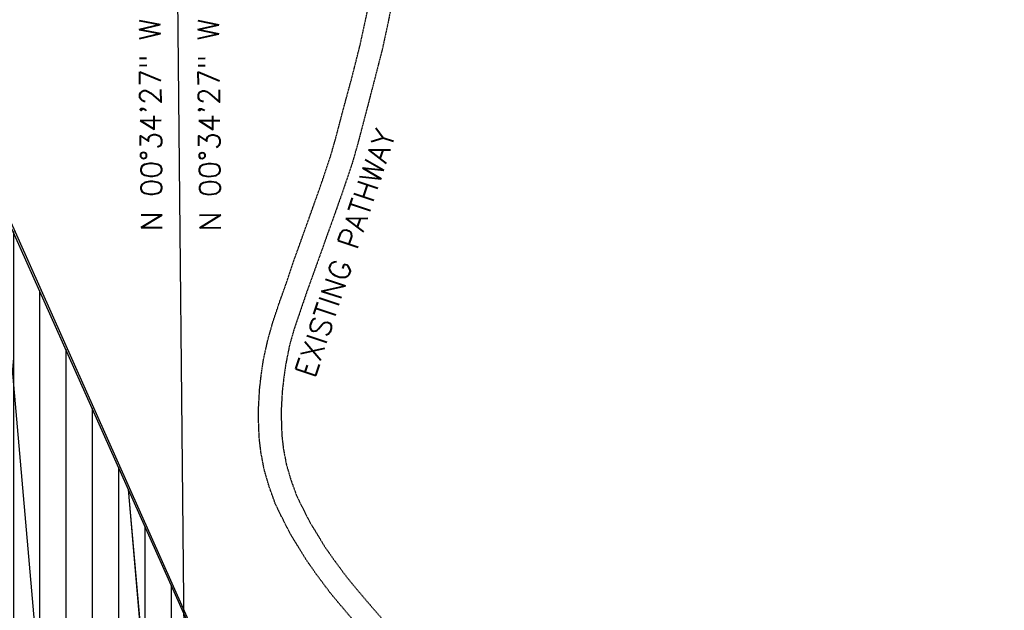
# Model space of a CAD drawing. Extents: x 429357 to 505151, y 227904 to 248592.
# Tile 424 of 656: x 441965 to 442434, y 236473 to 236754. Entities that reach past the tile are written whole.
import ezdxf

# ---------------------------------------------------------------- set-up
doc = ezdxf.new("R2010")
doc.units = 0
doc.header["$MEASUREMENT"] = 0
doc.linetypes.add('CENTER', pattern=[2, 1.25, -0.25, 0.25, -0.25])
doc.linetypes.add('HIDDEN', pattern=[0.375, 0.25, -0.125])
for name, color, linetype in [('ELYPP_bikepath_photo', 161, 'HIDDEN'), ('V-ANNO-REFR-TEXT', 1, 'Continuous'), ('V-PROP-LINE-GOVT', 13, 'Continuous'), ('V-RWAY-BRNG', 63, 'Continuous'), ('V-RWAY-CNTR-2012', 4, 'CENTER'), ('V-RWAY-LINE-COVER', 73, 'Continuous'), ('V-RWAY-LINE-Original PLO', 13, 'Continuous'), ('V-RWAY-PATT-NEW ROAD-400', 23, 'Continuous'), ('V-RWAY-PATT-NEW ROAD-COVER', 23, 'Continuous'), ('V-RWAY-PATT-OLD ROAD', 21, 'Continuous'), ('V-RWAY-PATT-RR', 24, 'Continuous'), ('V-RWAY-PATT-RR-COVER', 24, 'Continuous'), ('V-RWAY-PATT-RR-KEY', 24, 'Continuous')]:
    doc.layers.add(name, color=color, linetype=linetype)
doc.styles.add('L100', font='simplex.shx', dxfattribs={"height": 0.1})

msp = doc.modelspace()

# ---------------------------------------------------------------- hatches: boundary and pattern name
at = {"layer": 'V-RWAY-PATT-OLD ROAD'}
h = msp.add_hatch(dxfattribs=at)
h.set_pattern_fill('ANSI31', color=256, scale=100, angle=45)
h.set_pattern_definition([(90, (0, 0), (-12.5, 2.664535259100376e-15), [])])
edge = h.paths.add_edge_path()
edge.add_line((444754.7902537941, 235688.7139485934), (445152.242234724, 235891.9075307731))
edge.add_line((445152.242234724, 235891.9075307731), (444804.834635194, 235935.4961069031))
edge.add_line((444804.834635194, 235935.4961069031), (444618.22951448, 235955.8303361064))
edge.add_arc((443941.3333751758, 237279.8569683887), 1487.022160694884, 267.29236154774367, 297.0779613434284, ccw=False)
edge.add_line((443871.0870157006, 235794.4949400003), (442962.2969302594, 235837.4737690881))
edge.add_line((442962.2969302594, 235837.4737690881), (442857.2417159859, 235844.8373698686))
edge.add_line((442857.2417159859, 235844.8373698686), (442782.7034142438, 235856.4437475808))
edge.add_line((442782.7034142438, 235856.4437475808), (442695.913377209, 235877.424834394))
edge.add_line((442695.913377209, 235877.424834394), (442629.2378515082, 235899.3191366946))
edge.add_line((442629.2378515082, 235899.3191366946), (442556.853763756, 235929.2295156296))
edge.add_line((442556.853763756, 235929.2295156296), (442514.7602990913, 235949.8077847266))
edge.add_line((442514.7602990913, 235949.8077847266), (442495.0814236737, 235960.2897114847))
edge.add_line((442495.0814236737, 235960.2897114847), (442440.3546220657, 235992.5402412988))
edge.add_line((442440.3546220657, 235992.5402412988), (442388.503931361, 236027.6996443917))
edge.add_line((442388.503931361, 236027.6996443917), (442333.5335692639, 236070.5680968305))
edge.add_line((442333.5335692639, 236070.5680968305), (442301.7545508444, 236098.3580085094))
edge.add_line((442301.7545508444, 236098.3580085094), (442240.0489784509, 236159.8259130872))
edge.add_line((442240.0489784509, 236159.8259130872), (442202.8157549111, 236202.7021063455))
edge.add_line((442202.8157549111, 236202.7021063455), (442141.7869390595, 236285.5531705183))
edge.add_line((442141.7869390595, 236285.5531705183), (442110.0769709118, 236336.9418835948))
edge.add_line((442110.0769709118, 236336.9418835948), (442079.7270699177, 236393.8177041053))
edge.add_line((442079.7270699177, 236393.8177041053), (442048.2752310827, 236460.689768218))
edge.add_line((442048.2752310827, 236460.689768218), (441604.9436267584, 237454.6921821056))
edge.add_line((441604.9436267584, 237454.6921821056), (441491.3046447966, 237696.9980128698))
edge.add_line((441491.3046447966, 237696.9980128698), (441412.3231467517, 237846.3385729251))
edge.add_line((441412.3231467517, 237846.3385729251), (441328.0562235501, 237988.4674935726))
edge.add_line((441328.0562235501, 237988.4674935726), (441238.6121246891, 237930.3074923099))
edge.add_line((441238.6121246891, 237930.3074923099), (441324.3246350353, 237781.1410585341))
edge.add_line((441324.3246350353, 237781.1410585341), (441387.0982817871, 237653.632227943))
edge.add_line((441387.0982817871, 237653.632227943), (441430.9992233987, 237551.4581331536))
edge.add_line((441430.9992233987, 237551.4581331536), (441991.4290983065, 236161.0223578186))
edge.add_arc((444602.7808922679, 237213.5553731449), 2815.490000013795, 201.9524216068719, 209.3258199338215)
edge.add_arc((442975.3944529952, 236837.9861106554), 1300.463355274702, 230.4943875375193, 268.7984778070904)
edge.add_line((442948.1250611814, 235537.8086924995), (443856.9152377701, 235494.8298591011))
edge.add_arc((443941.3333830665, 237279.8569318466), 1787.02212456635, 267.292364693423, 297.0779617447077)
at = {"layer": 'V-RWAY-PATT-RR'}
h = msp.add_hatch(dxfattribs=at)
h.set_pattern_fill('DOTS', color=256, scale=2, angle=90)
h.set_pattern_definition([(90, (0, 0), (-12.5, 6.250000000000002), [0, -12.5])])
edge = h.paths.add_edge_path()
edge.add_line((463249.5569567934, 239485.3821469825), (461904.7070020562, 239374.4039449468))
edge.add_arc((462009.4010453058, 238105.7063381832), 1273.009999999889, 94.71740949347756, 114.6678835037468)
edge.add_line((461478.1004505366, 239262.5443294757), (461031.2811906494, 239057.3337984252))
edge.add_arc((460759.9026580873, 239648.2252816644), 650.2300000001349, 271.17661248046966, 294.66788350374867, ccw=False)
edge.add_line((460773.2546879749, 238998.1323835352), (460346.4777835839, 238989.3669624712))
edge.add_arc((460406.6379977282, 236060.2447020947), 2929.739999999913, 91.1766124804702, 111.026612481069)
edge.add_line((459355.4427855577, 238794.904661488), (459131.218265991, 238708.7134183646))
edge.add_arc((458939.5680135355, 239207.2871043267), 534.1400000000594, 256.443279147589, 291.02661248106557, ccw=False)
edge.add_line((458814.3613980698, 238688.0291308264), (458387.2810669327, 238791.0093170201))
edge.add_arc((457932.7290611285, 236905.88725293), 1939.149999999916, 76.4432791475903, 106.7099458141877)
edge.add_line((457375.1715032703, 238763.151986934), (457000.1484570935, 238650.5687186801))
edge.add_arc((456858.6967817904, 239121.7545261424), 491.9599999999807, 259.55994581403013, 286.7099458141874, ccw=False)
edge.add_line((456769.5503367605, 238637.9389074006), (456400.7484175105, 238705.8932659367))
edge.add_arc((456037.151750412, 236732.5813026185), 2006.529999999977, 79.55994581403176, 118.7266124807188)
edge.add_line((455072.7515140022, 238492.1536441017), (454863.0398948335, 238377.2132518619))
edge.add_arc((454394.0018526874, 239232.9848857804), 975.8799999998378, 277.9103045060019, 298.72661248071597, ccw=False)
edge.add_arc((454135.6978361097, 241092.0256720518), 2852.780000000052, 269.1932791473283, 277.9103045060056, ccw=False)
edge.add_line((454095.5322062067, 238239.5284414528), (453403.3836644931, 238249.2744919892))
edge.add_arc((453381.4962838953, 236694.8685809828), 1554.560000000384, 89.19327914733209, 119.9432791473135)
edge.add_line((452605.5494438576, 238041.9258533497), (452483.7873136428, 237971.7870833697))
edge.add_arc((452222.5112140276, 238425.3669575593), 523.4499999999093, 271.9544379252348, 299.9432791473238, ccw=False)
edge.add_line((452240.3633516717, 237902.221467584), (451086.9456391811, 237862.8615339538))
edge.add_arc((451115.1744916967, 237035.633043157), 827.710000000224, 91.9544379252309, 110.8395699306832)
edge.add_line((450820.7145963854, 237809.1944267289), (450693.6046129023, 237760.809394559))
edge.add_arc((450224.5520669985, 238993.0347065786), 1318.480000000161, 281.2229032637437, 290.83956993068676, ccw=False)
edge.add_line((450481.1631621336, 237699.7674270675), (449789.9815760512, 237562.6226414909))
edge.add_arc((450145.3091580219, 235771.8445185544), 1825.689999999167, 101.2229032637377, 111.5229032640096)
edge.add_line((449475.5125713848, 237470.2309612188), (449217.3484181, 237368.4181674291))
edge.add_arc((448647.9650044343, 238812.1894402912), 1551.989999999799, 282.6229032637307, 291.52290326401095, ccw=False)
edge.add_line((448987.1265540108, 237297.7118394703), (448143.3331885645, 237108.7474961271))
edge.add_arc((448499.7872808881, 235517.0525082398), 1631.119999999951, 102.6229032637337, 118.0501507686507)
edge.add_line((447732.7625232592, 236956.5751637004), (447555.3000096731, 236862.0173316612))
edge.add_arc((447294.9304856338, 237350.6688711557), 553.6899999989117, 281.36681743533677, 298.0501507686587, ccw=False)
edge.add_line((447404.057019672, 236807.8392333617), (447179.3068485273, 236762.6570887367))
edge.add_arc((447321.9898558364, 236052.9070186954), 723.9499999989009, 101.3668174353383, 126.716817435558)
edge.add_line((446889.1687771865, 236633.2254798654), (446741.1121535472, 236522.7998569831))
edge.add_arc((446432.1498260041, 236937.0508057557), 516.7799999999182, 277.53388763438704, 306.71681743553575, ccw=False)
edge.add_line((446499.9061748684, 236424.731915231), (446016.0313089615, 236360.7374094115))
edge.add_arc((446189.5670424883, 235048.6000826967), 1323.562999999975, 97.53388763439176, 132.8005543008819)
edge.add_line((445290.2742763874, 236019.7290832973), (444246.4260034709, 235053.0962259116))
edge.add_arc((443521.8880459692, 235835.5108622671), 1066.36199999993, 228.9838876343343, 312.8005543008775, ccw=False)
edge.add_line((442822.0653362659, 235030.91401289), (442755.0557848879, 235089.1976189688))
edge.add_arc((444602.7808922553, 237213.5553731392), 2815.489999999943, 201.9524216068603, 228.9838876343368, ccw=False)
edge.add_line((441991.4290983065, 236161.0223578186), (441430.9992233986, 237551.4581331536))
edge.add_arc((439156.5041961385, 236634.6988076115), 2452.299999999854, 21.95242160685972, 32.48251394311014)
edge.add_line((441225.1550658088, 237951.6873684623), (440654.1831325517, 238848.5376687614))
edge.add_line((440654.1831325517, 238848.5376687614), (440485.4906138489, 238741.1410458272))
edge.add_line((440485.4906138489, 238741.1410458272), (441056.4625471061, 237844.2907455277))
edge.add_arc((439156.5041961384, 236634.6988076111), 2252.322000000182, 27.76665392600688, 32.482513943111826, ccw=False)
edge.add_arc((439156.504196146, 236634.6988076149), 2252.32199999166, 21.952425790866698, 27.766653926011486, ccw=False)
edge.add_line((441245.5206451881, 237476.6992038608), (441805.719503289, 236086.8368777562))
edge.add_arc((444602.5515866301, 237214.1299268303), 3015.46999999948, 201.9524257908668, 228.9791129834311)
edge.add_line((442623.3957599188, 234939.047173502), (442690.6822036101, 234880.5128819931))
edge.add_arc((443521.8243438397, 235835.9288847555), 1266.339999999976, 228.9791129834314, 290.2257014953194)
edge.add_arc((443521.8243438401, 235835.9288847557), 1266.339999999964, 290.2257014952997, 294.2147918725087)
edge.add_arc((443521.8243438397, 235835.9288847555), 1266.339999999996, 294.2147918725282, 312.7856754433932)
edge.add_line((444381.9957204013, 234906.5623270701), (444602.2903960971, 235110.4551537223))
edge.add_line((444602.2903960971, 235110.4551537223), (445223.2806271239, 235685.210095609))
edge.add_line((445223.2806271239, 235685.210095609), (445300.9499702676, 235757.0966351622))
edge.add_line((445300.9499702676, 235757.0966351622), (445415.1598807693, 235862.8031458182))
edge.add_line((445415.1598807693, 235862.8031458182), (445426.535522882, 235873.3318243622))
edge.add_arc((446189.7224646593, 235048.7514671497), 1123.560000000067, 97.51900877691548, 132.7856754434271, ccw=False)
edge.add_line((446042.6988944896, 236162.6505395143), (446284.5677246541, 236194.574813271))
edge.add_line((446284.5677246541, 236194.574813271), (446525.9442485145, 236226.4341075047))
edge.add_line((446525.9442485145, 236226.4341075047), (446587.0863805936, 236237.216423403))
edge.add_line((446587.0863805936, 236237.216423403), (446647.0660920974, 236253.249291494))
edge.add_arc((446432.1499209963, 236937.0508766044), 716.7800000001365, 287.4477299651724, 306.7168174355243)
edge.add_line((446860.6843401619, 236362.4798888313), (447008.7408688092, 236472.9054408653))
edge.add_arc((447321.989855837, 236052.9070186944), 523.9499999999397, 101.36681743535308, 126.71681743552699, ccw=False)
edge.add_line((447218.7247661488, 236566.5799922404), (447371.5301967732, 236597.2988879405))
edge.add_line((447371.5301967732, 236597.2988879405), (447443.4806873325, 236611.7632928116))
edge.add_line((447443.4806873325, 236611.7632928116), (447587.8170744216, 236656.2146867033))
edge.add_arc((447294.9441192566, 237350.630811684), 753.6500000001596, 292.8677919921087, 298.0501507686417)
edge.add_line((447649.343678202, 236685.5073080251), (447826.8113679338, 236780.0678980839))
edge.add_arc((448499.7872808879, 235517.0525082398), 1431.119999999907, 102.62290326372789, 118.0501507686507, ccw=False)
edge.add_line((448187.0398554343, 236913.5815993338), (448576.1928055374, 237000.7309355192))
edge.add_line((448576.1928055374, 237000.7309355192), (448886.9053762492, 237070.3138444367))
edge.add_line((448886.9053762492, 237070.3138444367), (449030.8332208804, 237102.5459426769))
edge.add_arc((448647.9650044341, 238812.1894402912), 1751.989999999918, 282.6229032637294, 291.5229032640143)
edge.add_line((449290.7230421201, 237182.363969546), (449548.8871954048, 237284.1767633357))
edge.add_arc((450145.309158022, 235771.8445185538), 1625.689999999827, 101.22290326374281, 111.52290326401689, ccw=False)
edge.add_line((449828.9068680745, 237366.4471546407), (450520.088454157, 237503.5919402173))
edge.add_arc((450224.5520669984, 238993.0347065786), 1518.480000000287, 281.222903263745, 290.8395699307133)
edge.add_line((450764.7551113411, 237573.893353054), (450891.8650948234, 237622.2783852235))
edge.add_arc((451115.174491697, 237035.6330431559), 627.710000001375, 91.9544379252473, 110.83956993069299, ccw=False)
edge.add_line((451093.7665915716, 237662.9778812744), (452220.4698538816, 237701.4261946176))
edge.add_line((452220.4698538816, 237701.4261946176), (452345.163784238, 237712.3899246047))
edge.add_line((452345.163784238, 237712.3899246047), (452440.8698575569, 237735.6573046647))
edge.add_arc((452222.5112140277, 238425.3669575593), 723.4499999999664, 287.5675279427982, 299.9432791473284)
edge.add_line((452583.6157975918, 237798.4830909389), (452705.3779278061, 237868.6218609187))
edge.add_arc((453381.4962838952, 236694.8685809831), 1354.560000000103, 89.19327914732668, 119.9432791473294, ccw=False)
edge.add_line((453400.5677705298, 238049.2943161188), (454092.7163122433, 238039.5482655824))
edge.add_arc((454135.6978361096, 241092.0256720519), 3052.780000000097, 269.1932791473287, 277.9103045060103)
edge.add_arc((454394.0018526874, 239232.9848857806), 1175.880000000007, 277.9103045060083, 298.7266124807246)
edge.add_line((454959.1660665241, 238201.8286484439), (455168.8776856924, 238316.7690406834))
edge.add_arc((456037.151750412, 236732.5813026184), 1806.530000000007, 79.55994581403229, 118.72661248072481, ccw=False)
edge.add_line((456364.5070787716, 238509.2042592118), (456733.3089980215, 238441.2499006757))
edge.add_arc((456858.6967817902, 239121.7545261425), 691.9600000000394, 259.5599458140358, 286.7099458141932)
edge.add_line((457057.6538133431, 238459.014199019), (457432.67685952, 238571.5974672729))
edge.add_arc((457932.7290611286, 236905.8872529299), 1739.150000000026, 76.44327914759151, 106.70994581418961, ccw=False)
edge.add_line((458340.3994945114, 238596.5816488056), (458767.4798256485, 238493.6014626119))
edge.add_arc((458939.5680135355, 239207.2871043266), 734.1399999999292, 256.44327914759, 291.0266124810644)
edge.add_line((459202.978573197, 238522.0306438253), (459427.2030927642, 238608.2218869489))
edge.add_arc((460406.6379977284, 236060.2447020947), 2729.739999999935, 91.17661248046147, 111.0266124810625, ccw=False)
edge.add_line((460350.584647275, 238789.4091327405), (460777.3615516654, 238798.1745538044))
edge.add_line((460777.3615516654, 238798.1745538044), (460905.1735372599, 238810.4977456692))
edge.add_line((460905.1735372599, 238810.4977456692), (460994.2399259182, 238830.9266227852))
edge.add_line((460994.2399259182, 238830.9266227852), (461084.0813343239, 238862.2232213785))
edge.add_line((461084.0813343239, 238862.2232213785), (461241.004304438, 238933.5688581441))
edge.add_line((461241.004304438, 238933.5688581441), (461561.5720013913, 239080.7958763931))
edge.add_arc((462009.4010453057, 238105.7063381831), 1073.009999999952, 94.71740949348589, 114.66788350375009, ccw=False)
edge.add_line((461921.1552692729, 239175.0814562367), (462039.9068161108, 239184.8809384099))
edge.add_line((462039.9068161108, 239184.8809384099), (462395.6163005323, 239214.2343981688))
edge.add_line((462395.6163005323, 239214.2343981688), (463072.2936633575, 239270.0744097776))
edge.add_line((463072.2936633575, 239270.0744097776), (463303.6536176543, 239289.6477164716))
edge.add_line((463303.6536176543, 239289.6477164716), (463249.5569567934, 239485.3821469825))

# ---------------------------------------------------------------- linework, layer by layer
at = {"layer": 'ELYPP_bikepath_photo', "flags": 128}
msp.add_lwpolyline([(442037.7050606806, 237109.3936921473), (442044.2659373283, 237101.8414251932), (442051.0579373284, 237093.9254251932), (442058.6419373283, 237084.2244251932), (442065.3719373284, 237074.7584251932), (442072.4859373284, 237064.4574251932), (442078.2209373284, 237055.6864251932), (442084.2009373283, 237045.5384251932), (442090.9619373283, 237033.9394251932), (442097.0119373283, 237023.0864251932), (442102.9719373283, 237011.6954251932), (442107.5489373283, 237001.9484251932), (442111.9129373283, 236991.0954251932), (442115.2689373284, 236981.9264251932), (442118.1739373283, 236972.8294251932), (442122.4939373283, 236958.2804251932), (442126.6649373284, 236943.7404251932), (442130.7289373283, 236928.4804251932), (442133.8115693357, 236916.2796181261), (442136.9125898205, 236903.8579842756), (442139.8819373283, 236890.7804251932), (442142.5679373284, 236877.6214251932), (442145.1329373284, 236863.8234251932), (442147.0249373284, 236851.9704251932), (442147.9529373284, 236841.6134251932), (442148.6379373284, 236830.7264251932), (442148.9399373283, 236820.7704251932), (442148.6329373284, 236808.8294251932), (442147.9109373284, 236796.4534251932), (442146.6669373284, 236786.3604251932), (442145.2739373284, 236776.3304251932), (442143.0559373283, 236764.8724251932), (442140.5549373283, 236752.4954251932), (442137.6699373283, 236739.1824251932), (442133.7199373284, 236723.7914251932), (442129.8999373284, 236709.0844251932), (442126.1019373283, 236694.5554251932), (442123.4356703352, 236685.3004838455), (442118.4966703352, 236670.6494838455), (442106.0706703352, 236635.8864838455), (442102.2206703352, 236625.2124838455), (442095.8616703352, 236606.5884838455), (442093.7186703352, 236599.0564838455), (442091.9266703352, 236590.0664838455), (442090.9426703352, 236583.3474838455), (442090.2076703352, 236576.9814838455), (442089.7106703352, 236567.9894838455), (442089.8156703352, 236560.9254838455), (442090.1116703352, 236554.9974838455), (442090.7616703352, 236549.5864838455), (442092.1266703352, 236542.3814838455), (442094.2926703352, 236534.8854838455), (442096.8726703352, 236527.7244838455), (442099.9876703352, 236521.3164838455), (442103.3446703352, 236514.6804838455), (442110.7046703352, 236502.6734838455), (442115.3056703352, 236496.1044838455), (442121.6456703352, 236487.6004838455), (442129.8476703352, 236477.8424838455), (442138.5806703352, 236467.7314838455), (442146.0646703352, 236458.8234838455), (442155.5156703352, 236447.5084838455), (442164.7086703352, 236436.7694838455), (442174.0486703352, 236425.9364838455), (442182.9736703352, 236416.1674838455), (442193.1426703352, 236405.4904838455), (442203.1236703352, 236395.2224838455), (442211.2736703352, 236386.7714838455), (442217.2896703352, 236380.7944838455), (442225.1126703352, 236372.9304838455), (442232.7316703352, 236365.6644838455), (442241.6616703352, 236357.3154838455), (442259.1505519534, 236342.3609003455), (442269.2815519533, 236333.6259003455), (442279.4345519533, 236325.0399003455), (442301.9695519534, 236308.0529003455), (442312.9215519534, 236299.9079003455), (442323.5655519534, 236292.1569003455), (442332.5185519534, 236285.2389003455), (442341.7115519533, 236278.6789003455), (442351.5555519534, 236271.4829003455), (442361.8375519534, 236264.0649003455), (442370.5655519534, 236257.3769003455), (442378.7335519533, 236251.2069003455), (442387.1985519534, 236244.3189003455), (442397.2335519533, 236236.0379003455), (442406.3885519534, 236228.1539003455), (442415.0705519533, 236220.3019003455), (442424.5015519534, 236211.7409003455), (442435.4285519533, 236201.2009003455), (442451.7085519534, 236185.0309003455), (442461.2435519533, 236175.8699003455), (442479.6195519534, 236159.2619003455), (442487.4305519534, 236152.8599003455), (442494.7145519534, 236146.6319003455), (442502.2625519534, 236140.5889003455), (442509.5198091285, 236134.8983070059), (442522.2028091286, 236125.7513070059), (442544.3968091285, 236110.4023070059), (442556.0668091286, 236103.1273070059), (442568.0708091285, 236096.2803070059), (442576.6028091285, 236092.2073070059), (442585.8088091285, 236087.9633070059), (442595.0308091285, 236084.3523070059), (442603.5068091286, 236081.1553070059), (442613.9708091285, 236077.4373070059), (442630.5758091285, 236071.9303070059), (442643.8588091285, 236067.5603070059), (442657.5128091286, 236063.3713070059), (442664.1152736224, 236061.2146190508), (442679.0412736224, 236056.2756190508), (442726.1372736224, 236041.4476190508), (442741.2332736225, 236036.8346190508), (442759.3852736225, 236030.7926190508), (442771.8482736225, 236026.8046190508), (442783.8782736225, 236022.7656190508), (442795.5032736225, 236019.3126190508), (442811.5762736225, 236015.5406190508), (442826.8782736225, 236011.8576190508), (442839.4882736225, 236008.6636190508), (442857.0842736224, 236004.0046190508), (442876.1762736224, 235998.5156190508), (442890.3442736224, 235993.9976190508), (442908.4792736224, 235988.5846190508), (442921.7112736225, 235984.5236190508), (442940.0082736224, 235978.4566190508), (442955.5722736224, 235973.4806190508), (442970.3722736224, 235968.5386190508), (442986.4972736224, 235963.5926190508), (442999.8632736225, 235958.9526190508), (443014.6752736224, 235954.1386190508), (443028.0332736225, 235949.9706190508), (443043.5592736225, 235945.4376190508), (443058.7032736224, 235941.1316190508), (443076.6872736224, 235936.1996190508), (443090.6492736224, 235932.5176190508), (443102.2152736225, 235929.7646190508), (443111.9812458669, 235927.7359172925), (443128.8832458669, 235924.3529172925), (443144.4992458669, 235921.3739172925), (443158.8312458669, 235918.8119172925), (443175.7952458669, 235915.8679172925), (443192.6622458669, 235913.1589172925), (443208.8572458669, 235910.7109172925), (443226.3812458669, 235908.1389172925), (443244.5302458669, 235905.7129172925), (443260.8362458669, 235903.7249172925), (443277.1332458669, 235902.1489172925), (443290.2952458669, 235901.0499172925), (443304.7372458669, 235899.8939172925), (443320.3532458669, 235898.7829172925), (443356.1002458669, 235896.8499172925), (443372.9052458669, 235895.9619172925), (443390.9022458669, 235895.1069172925), (443407.9332458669, 235894.6399172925), (443428.7442458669, 235894.1859172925), (443448.2122458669, 235894.1759172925), (443464.2472458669, 235894.3889172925), (443496.9292458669, 235894.4999172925), (443512.2472458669, 235894.5799172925), (443526.2222458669, 235894.3819172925), (443540.1962458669, 235894.0959172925), (443552.7442458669, 235893.5909172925), (443563.8133293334, 235892.7714716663), (443570.4682458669, 235892.1439172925), (443580.5112458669, 235891.0779172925), (443590.7282458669, 235889.6559172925), (443599.2722458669, 235888.2489172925), (443613.5944750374, 235885.646554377), (443642.7223230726, 235880.6006319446), (443652.2188806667, 235879.1310446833), (443662.6060473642, 235877.5986430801), (443676.9200473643, 235875.1616430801), (443691.2560473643, 235872.6016430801), (443703.6110473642, 235870.2866430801), (443727.4760473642, 235865.6366430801), (443739.0350473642, 235863.6186430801), (443746.7270473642, 235862.3596430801), (443754.5920473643, 235861.4686430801), (443779.7070473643, 235859.1136430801), (443793.4370473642, 235857.6146430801), (443805.5360473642, 235856.3646430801), (443817.3510473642, 235855.3306430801), (443827.3590473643, 235854.2366430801), (443838.1090473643, 235853.3136430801), (443851.4670473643, 235852.3386430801), (443863.0340473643, 235851.7266430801), (443873.1160473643, 235851.4176430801), (443881.8130473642, 235850.9936430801), (443890.5440473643, 235850.2946430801), (443900.5190473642, 235849.4056430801), (443909.1760473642, 235848.6996430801), (443921.8090473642, 235847.3686430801), (443931.6080473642, 235846.2656430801), (443941.9450473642, 235845.2986430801), (443948.6970473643, 235844.5086430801), (443958.1940473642, 235843.6056430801), (443959.0097176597, 235843.4578192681), (443961.3440337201, 235843.1931925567), (443963.6930473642, 235843.1586430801), (443966.0050473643, 235843.3506430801), (443966.6395157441, 235843.458108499), (443968.1290473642, 235843.8186430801), (443968.9105704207, 235844.0714596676), (443970.3290473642, 235844.6516430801), (443974.8490473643, 235847.2506430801), (443985.5390473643, 235853.0446430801), (443993.4370473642, 235857.4536430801), (444014.3800473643, 235856.3106430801), (444025.7160473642, 235855.4696430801), (444026.0475743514, 235855.4575920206), (444026.8365825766, 235855.3736917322), (444027.6135678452, 235855.2128591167), (444028.3710473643, 235854.9766430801), (444029.2432934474, 235854.5972995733), (444029.9325900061, 235854.2043065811), (444030.5800473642, 235853.7456430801), (444031.3926237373, 235853.2318147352), (444033.4573840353, 235851.7135151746), (444035.2870458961, 235850.062272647), (444036.9460473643, 235848.2396430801), (444040.3850473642, 235844.3016430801), (444044.0140473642, 235840.0746430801), (444044.9094829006, 235839.1116767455), (444045.9180473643, 235838.2186430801), (444046.8294567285, 235837.5479566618), (444047.9820473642, 235836.8506430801), (444050.2500473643, 235836.0446430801), (444052.5930473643, 235835.4666430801), (444064.5170473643, 235834.8136430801), (444081.7410473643, 235833.4396430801), (444098.2950473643, 235832.2736430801), (444110.8327263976, 235831.7654540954), (444123.1627263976, 235831.0354540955), (444138.4637263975, 235830.4044540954), (444149.9197263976, 235829.9604540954), (444163.0677263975, 235829.1564540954), (444173.7287263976, 235828.4524540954), (444185.6097263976, 235827.6324540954), (444196.8597263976, 235826.7574540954), (444207.1197263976, 235826.1624540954), (444220.6897263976, 235825.0994540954), (444233.8997263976, 235824.3054540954), (444246.5037263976, 235823.2824540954), (444269.0607263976, 235821.5674540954), (444281.0987263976, 235820.7314540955), (444292.5417263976, 235819.8464540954), (444300.5627263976, 235819.0534540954), (444311.4137263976, 235818.1124540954), (444321.3097263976, 235817.1514540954), (444333.2897263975, 235815.6924540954), (444344.3837263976, 235814.3854540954), (444359.4517263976, 235812.1834540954), (444373.5447263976, 235810.1724540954), (444387.9597263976, 235808.3234540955), (444399.5917263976, 235806.9284540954), (444412.9527263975, 235805.3614540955), (444428.0837263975, 235803.9624540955), (444442.7317263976, 235802.7114540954), (444479.5827263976, 235799.4504540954), (444491.7007263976, 235798.5104540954), (444503.6987263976, 235797.6804540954), (444516.5027263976, 235796.6864540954), (444527.7577263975, 235795.7534540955), (444542.9177263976, 235794.5554540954), (444553.7937263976, 235793.7804540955), (444567.8657263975, 235792.6904540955), (444581.6137263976, 235791.4614540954), (444594.8377263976, 235790.4004540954), (444608.8027263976, 235789.7034540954), (444624.0317263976, 235789.2164540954), (444631.5487263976, 235788.9564540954), (444645.3187263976, 235788.3044540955), (444654.5688695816, 235787.8438564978), (444663.5957263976, 235787.8774540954), (444671.0637263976, 235788.5784540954), (444678.0287263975, 235789.4324540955), (444684.9067263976, 235790.7514540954), (444691.4457263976, 235792.6104540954), (444698.3637263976, 235795.1384540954), (444704.8977263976, 235798.0414540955), (444710.2637263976, 235800.7854540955), (444716.8447263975, 235804.6934540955), (444723.1457263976, 235809.0484540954), (444729.4757263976, 235813.5904540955), (444736.7087263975, 235819.1034540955), (444743.5557263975, 235824.5374540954), (444749.1827263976, 235828.9194540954), (444752.7207263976, 235831.5904540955), (444756.9397263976, 235835.3484540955), (444758.8977263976, 235837.3354540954), (444760.2857263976, 235839.1834540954), (444761.1987263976, 235835.0144540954), (444761.7607263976, 235832.7134540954), (444763.2287263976, 235827.5364540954), (444765.6037263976, 235820.7324540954), (444762.5247263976, 235823.4054540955), (444761.6808653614, 235823.7532394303), (444760.7007263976, 235823.8544540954), (444760.0367263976, 235823.7354540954), (444758.6107263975, 235822.8814540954), (444757.8705893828, 235822.3711288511), (444756.3387263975, 235821.1444540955), (444742.3207263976, 235810.3034540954), (444732.8297263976, 235803.3724540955), (444726.2047263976, 235798.5864540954), (444719.3247263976, 235793.9394540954), (444712.9077263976, 235790.3404540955), (444706.1860408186, 235787.0468740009), (444697.7487263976, 235783.8144540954), (444688.7427263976, 235781.2014540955), (444681.1914875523, 235779.5888152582), (444671.5867263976, 235778.2364540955), (444662.1567263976, 235777.8304540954), (444651.0267263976, 235777.9384540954), (444639.4157263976, 235778.4314540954), (444625.6917263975, 235779.1574540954), (444613.2577263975, 235779.5744540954), (444600.3087263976, 235780.1064540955), (444583.4367263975, 235781.2244540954), (444567.9307263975, 235782.3214540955), (444551.4397263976, 235783.3484540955), (444534.2317263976, 235784.6664540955), (444518.5227263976, 235785.8504540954), (444487.0847263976, 235788.3494540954), (444471.7677263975, 235789.3564540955), (444457.6067263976, 235790.3704540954), (444442.6097263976, 235791.5864540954), (444414.1377263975, 235794.3404540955), (444399.8867263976, 235795.9714540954), (444382.8447263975, 235798.0604540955), (444369.9577263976, 235799.8754540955), (444353.6557263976, 235802.1154540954), (444340.7560473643, 235804.0166430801), (444322.9520473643, 235806.1646430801), (444304.5890473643, 235807.7866430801), (444287.0760473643, 235809.2756430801), (444269.6610473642, 235810.6346430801), (444256.0130473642, 235811.6626430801), (444238.7510473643, 235813.0766430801), (444220.6590473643, 235814.5836430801), (444207.8560473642, 235815.5176430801), (444195.2180473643, 235816.3496430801), (444180.4430473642, 235817.1476430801), (444152.0510473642, 235818.8856430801), (444139.4600473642, 235819.6206430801), (444126.3210473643, 235820.1116430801), (444098.3880473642, 235821.5016430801), (444082.3390473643, 235822.6546430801), (444053.8700473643, 235824.7486430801), (444041.0450473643, 235825.7236430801), (444014.9880473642, 235827.8096430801), (443999.0000473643, 235829.1206430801), (443985.7640473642, 235830.2466430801), (443970.8120473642, 235831.6586430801), (443957.8340473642, 235832.9176430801), (443945.9580473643, 235833.9796430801), (443934.5420473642, 235835.1846430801), (443921.1080473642, 235836.8526430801), (443909.8480473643, 235838.0996430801), (443896.4840473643, 235839.1136430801), (443882.0460473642, 235839.9256430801), (443865.9390473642, 235840.9056430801), (443853.9430473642, 235841.7426430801), (443838.1310473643, 235842.8916430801), (443806.9870473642, 235845.0676430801), (443791.8640473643, 235846.5886430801), (443776.2760473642, 235848.2356430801), (443762.3530473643, 235849.9076430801), (443750.0480473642, 235851.2096430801), (443739.5490473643, 235852.7516430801), (443728.7200473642, 235854.5636430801), (443717.0770473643, 235856.6456430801), (443704.0110473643, 235859.1756430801), (443692.9780473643, 235861.0686430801), (443663.2902219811, 235866.2137530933), (443646.1042684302, 235869.061835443), (443641.4276135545, 235869.9692749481), (443611.7383887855, 235875.2592096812), (443589.1072328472, 235878.9846358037), (443579.3700413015, 235880.2381563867), (443569.5868874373, 235881.3573331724), (443562.6037548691, 235882.0625870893), (443552.1977730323, 235882.8113124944), (443539.8687844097, 235883.3074982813), (443526.0353708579, 235883.5906209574), (443512.1989746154, 235883.7866571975), (443496.975230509, 235883.7071494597), (443464.3378222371, 235883.5963074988), (443448.2811540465, 235883.3830196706), (443428.6237630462, 235883.3931169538), (443407.6676288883, 235883.8502831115), (443390.4982031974, 235884.3210788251), (443372.3643999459, 235885.1825780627), (443337.5373482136, 235887.0385928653), (443319.8953989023, 235888.0969079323), (443303.9236925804, 235889.1316565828), (443289.4156385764, 235890.2929438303), (443276.1647378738, 235891.3993668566), (443259.663537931, 235892.9951139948), (443243.1621239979, 235895.0069385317), (443224.8825562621, 235897.4503916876), (443207.2670489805, 235900.0358222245), (443190.9999094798, 235902.4947266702), (443174.0166986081, 235905.2223912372), (443156.9588910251, 235908.182670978), (443142.5383436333, 235910.760499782), (443126.8128745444, 235913.7603827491), (443109.8245295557, 235917.1606650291), (443099.8676305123, 235919.2290283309), (443088.0232360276, 235922.0482932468), (443073.883889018, 235925.7770624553), (443055.8000678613, 235930.7364377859), (443040.5709239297, 235935.0666473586), (443024.9132199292, 235939.6380999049), (443011.3997867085, 235943.8545986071), (442996.4251792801, 235948.7214471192), (442983.1439230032, 235953.3320283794), (442967.0801030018, 235958.2592627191), (442952.2195781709, 235963.2214731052), (442936.666381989, 235968.1940189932), (442918.4291108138, 235974.2412138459), (442905.3524547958, 235978.2545376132), (442887.1610276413, 235983.6843801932), (442873.0450283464, 235988.1857978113), (442854.2116184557, 235993.6004524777), (442836.7819227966, 235998.2154190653), (442824.2903673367, 236001.3794181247), (442809.0805283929, 236005.0402361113), (442792.7314288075, 236008.877030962), (442780.6231074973, 236012.4735929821), (442768.4858661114, 236016.5485986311), (442756.0362184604, 236020.5323260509), (442737.9514288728, 236026.5519546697), (442722.9377653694, 236031.1397944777), (442675.723462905, 236046.0050861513), (442660.7443781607, 236050.9616518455), (442654.2541422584, 236053.0816804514), (442640.5892264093, 236057.2740293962), (442627.1906195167, 236061.6820631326), (442610.4649271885, 236067.2290903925), (442599.795229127, 236071.0201776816), (442591.1585998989, 236074.2777642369), (442581.578316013, 236078.0290551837), (442572.0185203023, 236082.436156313), (442563.0656033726, 236086.7100933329), (442550.536168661, 236093.8567977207), (442538.4673064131, 236101.3804457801), (442515.9780687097, 236116.9336906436), (442503.0307137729, 236126.2713438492), (442495.5598363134, 236132.1294420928), (442487.8331301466, 236138.3155159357), (442480.5020604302, 236144.5837617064), (442472.5755653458, 236151.0804230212), (442453.8852821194, 236167.9724914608), (442444.1666832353, 236177.3098888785), (442427.8784240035, 236193.4880712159), (442417.1263076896, 236203.8593813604), (442407.8237058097, 236212.3038278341), (442399.24632646, 236220.0612089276), (442390.2766319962, 236227.7856295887), (442380.3577674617, 236235.9707932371), (442372.0727148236, 236242.7123694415), (442364.0305030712, 236248.7873506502), (442355.3965728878, 236255.403267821), (442345.2134889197, 236262.7499043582), (442335.3921186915, 236269.9293619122), (442326.0820749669, 236276.5728827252), (442317.0879903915, 236283.5226288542), (442306.524335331, 236291.2151213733), (442295.4996602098, 236299.4141698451), (442272.6977190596, 236316.6022742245), (442262.2729294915, 236325.418116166), (442252.1163242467, 236334.1751931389), (442234.4683414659, 236349.265578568), (442225.3217137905, 236357.8171121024), (442217.5612376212, 236365.2180334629), (442209.6603683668, 236373.1603108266), (442203.5849669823, 236379.196327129), (442195.3696909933, 236387.7150139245), (442185.3652387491, 236398.0071405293), (442175.081066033, 236408.8050667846), (442165.9758435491, 236418.7713321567), (442156.5220486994, 236429.7363171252), (442147.2741372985, 236440.5394630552), (442137.7911531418, 236451.8927553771), (442130.3645183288, 236460.7324751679), (442121.632339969, 236470.8425238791), (442113.1810913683, 236480.8970573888), (442106.5572693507, 236489.781754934), (442101.6753179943, 236496.7518784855), (442093.9127951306, 236509.4155485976), (442090.3183449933, 236516.5209317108), (442086.914021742, 236523.5241109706), (442084.0206760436, 236531.5548274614), (442081.6169875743, 236539.8734095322), (442080.0894251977, 236547.9364768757), (442079.3509942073, 236554.0836308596), (442079.0268113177, 236560.5760503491), (442078.9133787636, 236568.2073604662), (442079.4490521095, 236577.8990601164), (442080.2398942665, 236584.7487215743), (442081.2878742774, 236591.9045932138), (442083.3888816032, 236601.4673282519), (442085.7724398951, 236609.8343956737), (442088.5285932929, 236618.214794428), (442091.9978234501, 236627.8876263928), (442095.9131688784, 236639.5349375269), (442108.3003018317, 236674.189162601), (442113.1313267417, 236688.5198663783), (442115.6938154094, 236697.4145803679), (442119.4558222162, 236711.805890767), (442123.4128024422, 236726.3827679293), (442127.2607655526, 236741.6922765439), (442132.7492464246, 236766.8907240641), (442134.8121967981, 236777.9583740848), (442136.0854146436, 236787.80227276), (442137.2475891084, 236797.8231868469), (442137.8481592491, 236809.2825267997), (442138.1428688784, 236820.7454834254), (442137.8553584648, 236830.223806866), (442137.1903662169, 236840.7928150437), (442136.3083488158, 236850.6366234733), (442134.4967023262, 236861.98622487), (442131.9741794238, 236875.555726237), (442129.3421317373, 236888.4504081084), (442126.7317906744, 236900.9030171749), (442123.5566997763, 236913.5730270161), (442120.421385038, 236925.8096715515), (442116.3893759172, 236940.7810684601), (442112.2439247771, 236955.1631409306), (442107.8589800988, 236969.6514228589), (442105.056157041, 236978.4284560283), (442101.8359761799, 236987.2263816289), (442097.6494719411, 236997.6379605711), (442093.3012884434, 237006.8976819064), (442087.5152507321, 237017.9561979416), (442081.5853271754, 237028.5937946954), (442074.8894263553, 237040.0811121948), (442069.0500950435, 237049.9903988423), (442063.5274584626, 237058.4366142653), (442056.532950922, 237068.5645903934), (442049.9878752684, 237077.7704872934), (442042.7066400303, 237087.0842086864), (442037.8679045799, 237092.7237007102)], close=True, dxfattribs=at)
at = {"layer": 'V-PROP-LINE-GOVT', "flags": 128}
msp.add_lwpolyline([(442059.3118, 234897.5572), (441945.7595, 246226.8005)], dxfattribs=at)
at = {"layer": 'V-RWAY-CNTR-2012', "flags": 128}
msp.add_lwpolyline([(476548.782, 239155.827), (475111.9614, 239916.1179), (473565.2393875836, 240734.3284688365), (472274.9078107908, 241416.9093883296, 0.2066784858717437), (470957.7294053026, 241521.1266733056), (466819.480687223, 240109.8638809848, 0.009526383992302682), (466350.1085282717, 239939.7452619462), (465811.3206766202, 239732.7720050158, -0.061723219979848), (465127.4905666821, 239562.9066289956), (462462.6709183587, 239241.0845227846, 0.03140258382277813), (461970.6936998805, 239150.0495670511), (461069.4053455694, 238923.984878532, -0.05417149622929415), (458617.0039059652, 238584.5964551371), (456389.3629451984, 238519.3534203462, 0.04151507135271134), (455445.5231598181, 238412.9486377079), (454259.0416585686, 238178.3054050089, 0.01539656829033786), (453571.4295535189, 238020.1786012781), (452606.2642383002, 237766.7013382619, -0.04824989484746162), (452061.726126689, 237678.6000326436), (450879.0993406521, 237602.8369664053, 0.06412965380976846), (450160.6938966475, 237463.1381858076), (447818.5034670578, 236686.5873369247, 0.02225913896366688), (447342.1408133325, 236504.747137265), (446252.6920213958, 236032.3190186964, -0.1067318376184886), (444731.4472832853, 235729.4755554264), (443408.3298849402, 235750.8478341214, -0.2911997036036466), (441696.2316602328, 236879.6187747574), (441414.0190787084, 237509.5622100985)], format="xyb", dxfattribs=at)

# ---------------------------------------------------------------- next in the draw order: texts
at = {"layer": 'V-ANNO-REFR-TEXT', "insert": (442096.0931133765, 236586.0083411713), "char_height": 9.999999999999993, "width": 145.6754782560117, "attachment_point": 1, "rotation": 71.63377770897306, "style": 'L100', "bg_fill": 3, "box_fill_scale": 1.3, "bg_fill_color": 256, "bg_fill_transparency": 0}
msp.add_mtext('EXISTING PATHWAY', dxfattribs=at)
at = {"layer": 'V-RWAY-BRNG', "linetype": 'Continuous', "lineweight": -3, "char_height": 10.00000564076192, "attachment_point": 5, "rotation": 90.57425280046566, "style": 'L100', "bg_fill": 3, "box_fill_scale": 1.3, "bg_fill_color": 256, "bg_fill_transparency": 0}
for insert in [(442027.7042916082, 236703.7267743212), (442055.5198417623, 236703.6349908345)]:
    msp.add_mtext('N 00°34\'27" W', dxfattribs=dict(at, insert=insert))

# ---------------------------------------------------------------- next in the draw order: hatches: boundary and pattern name
at = {"layer": 'V-RWAY-PATT-NEW ROAD-400'}
h = msp.add_hatch(dxfattribs=at)
h.set_pattern_fill('ANSI31', color=256, scale=400, angle=50)
h.set_pattern_definition([(95, (0, 0), (-49.80973490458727, -4.3577871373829), [])])
edge = h.paths.add_edge_path()
edge.add_line((444754.7902537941, 235688.7139485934), (445152.242234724, 235891.9075307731))
edge.add_line((445152.242234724, 235891.9075307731), (444804.834635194, 235935.4961069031))
edge.add_line((444804.834635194, 235935.4961069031), (444618.22951448, 235955.8303361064))
edge.add_arc((443941.3333751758, 237279.8569683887), 1487.022160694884, 267.29236154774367, 297.0779613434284, ccw=False)
edge.add_line((443871.0870157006, 235794.4949400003), (442962.2969302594, 235837.4737690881))
edge.add_line((442962.2969302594, 235837.4737690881), (442858.4905107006, 235847.5377895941))
edge.add_line((442858.4905107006, 235847.5377895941), (442782.2923647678, 235861.6184170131))
edge.add_line((442782.2923647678, 235861.6184170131), (442699.1520910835, 235883.7495124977))
edge.add_line((442699.1520910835, 235883.7495124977), (442630.8484261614, 235907.5383003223))
edge.add_line((442630.8484261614, 235907.5383003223), (442563.9286095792, 235936.1352401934))
edge.add_line((442563.9286095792, 235936.1352401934), (442532.6556501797, 235951.4266071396))
edge.add_line((442532.6556501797, 235951.4266071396), (442512.6865152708, 235961.8717509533))
edge.add_line((442512.6865152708, 235961.8717509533), (442445.8126106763, 236000.9896755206))
edge.add_line((442445.8126106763, 236000.9896755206), (442388.9329959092, 236039.7831138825))
edge.add_line((442388.9329959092, 236039.7831138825), (442346.2858197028, 236072.6535520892))
edge.add_line((442346.2858197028, 236072.6535520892), (442306.8815892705, 236106.2952772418))
edge.add_line((442306.8815892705, 236106.2952772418), (442256.158681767, 236154.9389523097))
edge.add_line((442256.158681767, 236154.9389523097), (442207.6928551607, 236208.1272666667))
edge.add_line((442207.6928551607, 236208.1272666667), (442149.9818911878, 236282.4329748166))
edge.add_line((442149.9818911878, 236282.4329748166), (442115.8715524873, 236333.7515104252))
edge.add_line((442115.8715524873, 236333.7515104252), (442081.6223245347, 236392.8673278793))
edge.add_line((442081.6223245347, 236392.8673278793), (442048.2752310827, 236460.689768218))
edge.add_line((442048.2752310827, 236460.689768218), (441550.9097378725, 237570.8887739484))
edge.add_line((441550.9097378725, 237570.8887739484), (441491.3046447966, 237696.9980128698))
edge.add_line((441491.3046447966, 237696.9980128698), (441412.3231467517, 237846.3385729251))
edge.add_line((441412.3231467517, 237846.3385729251), (441328.0562235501, 237988.4674935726))
edge.add_line((441328.0562235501, 237988.4674935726), (441238.6121246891, 237930.3074923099))
edge.add_line((441238.6121246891, 237930.3074923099), (441324.3246350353, 237781.1410585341))
edge.add_line((441324.3246350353, 237781.1410585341), (441387.0982817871, 237653.632227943))
edge.add_line((441387.0982817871, 237653.632227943), (441430.9992233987, 237551.4581331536))
edge.add_line((441430.9992233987, 237551.4581331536), (441991.4290983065, 236161.0223578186))
edge.add_arc((444602.7808922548, 237213.5553731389), 2815.489999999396, 201.9524216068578, 208.7773178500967)
edge.add_arc((443012.1926327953, 236892.5215852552), 1356.22700000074, 229.7006958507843, 267.2923646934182)
edge.add_line((442948.1250611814, 235537.8086924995), (443856.9152377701, 235494.8298591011))
edge.add_arc((443941.3333830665, 237279.8569318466), 1787.02212456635, 267.292364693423, 297.0779617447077)
at = {"layer": 'V-RWAY-PATT-NEW ROAD-COVER'}
h = msp.add_hatch(dxfattribs=at)
h.set_pattern_fill('ANSI31', color=256, scale=700, angle=50)
h.set_pattern_definition([(95, (0, 0), (-87.16703608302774, -7.626127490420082), [])])
edge = h.paths.add_edge_path()
edge.add_line((444754.7902537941, 235688.7139485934), (445152.242234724, 235891.9075307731))
edge.add_line((445152.242234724, 235891.9075307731), (444804.834635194, 235935.4961069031))
edge.add_line((444804.834635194, 235935.4961069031), (444618.22951448, 235955.8303361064))
edge.add_arc((443941.3333751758, 237279.8569683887), 1487.022160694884, 267.29236154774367, 297.0779613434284, ccw=False)
edge.add_line((443871.0870157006, 235794.4949400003), (442962.2969302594, 235837.4737690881))
edge.add_line((442962.2969302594, 235837.4737690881), (442858.4905107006, 235847.5377895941))
edge.add_line((442858.4905107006, 235847.5377895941), (442782.2923647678, 235861.6184170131))
edge.add_line((442782.2923647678, 235861.6184170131), (442699.1520910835, 235883.7495124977))
edge.add_line((442699.1520910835, 235883.7495124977), (442630.8484261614, 235907.5383003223))
edge.add_line((442630.8484261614, 235907.5383003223), (442563.9286095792, 235936.1352401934))
edge.add_line((442563.9286095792, 235936.1352401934), (442532.6556501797, 235951.4266071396))
edge.add_line((442532.6556501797, 235951.4266071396), (442512.6865152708, 235961.8717509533))
edge.add_line((442512.6865152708, 235961.8717509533), (442445.8126106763, 236000.9896755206))
edge.add_line((442445.8126106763, 236000.9896755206), (442388.9329959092, 236039.7831138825))
edge.add_line((442388.9329959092, 236039.7831138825), (442346.2858197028, 236072.6535520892))
edge.add_line((442346.2858197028, 236072.6535520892), (442306.8815892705, 236106.2952772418))
edge.add_line((442306.8815892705, 236106.2952772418), (442256.158681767, 236154.9389523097))
edge.add_line((442256.158681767, 236154.9389523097), (442207.6928551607, 236208.1272666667))
edge.add_line((442207.6928551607, 236208.1272666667), (442149.9818911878, 236282.4329748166))
edge.add_line((442149.9818911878, 236282.4329748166), (442115.8715524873, 236333.7515104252))
edge.add_line((442115.8715524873, 236333.7515104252), (442081.6223245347, 236392.8673278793))
edge.add_line((442081.6223245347, 236392.8673278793), (442048.2752310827, 236460.689768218))
edge.add_line((442048.2752310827, 236460.689768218), (441550.9097378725, 237570.8887739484))
edge.add_line((441550.9097378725, 237570.8887739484), (441491.3046447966, 237696.9980128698))
edge.add_line((441491.3046447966, 237696.9980128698), (441412.3231467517, 237846.3385729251))
edge.add_line((441412.3231467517, 237846.3385729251), (441328.0562235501, 237988.4674935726))
edge.add_line((441328.0562235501, 237988.4674935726), (441238.6121246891, 237930.3074923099))
edge.add_line((441238.6121246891, 237930.3074923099), (441324.3246350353, 237781.1410585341))
edge.add_line((441324.3246350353, 237781.1410585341), (441387.0982817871, 237653.632227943))
edge.add_line((441387.0982817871, 237653.632227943), (441430.9992233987, 237551.4581331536))
edge.add_line((441430.9992233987, 237551.4581331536), (441991.4290983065, 236161.0223578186))
edge.add_arc((444602.7808922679, 237213.5553731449), 2815.490000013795, 201.9524216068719, 209.3258199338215)
edge.add_arc((443034.8987457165, 236998.3860833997), 1463.152755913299, 232.6928418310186, 266.6000235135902)
edge.add_line((442948.1250611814, 235537.8086924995), (443856.9152377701, 235494.8298591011))
edge.add_arc((443941.3333830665, 237279.8569318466), 1787.02212456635, 267.292364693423, 297.0779617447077)
at = {"layer": 'V-RWAY-PATT-RR-COVER'}
h = msp.add_hatch(dxfattribs=at)
h.set_pattern_fill('DOTS', color=256, scale=10, angle=90)
h.set_pattern_definition([(90, (0, 0), (-62.5, 31.25000000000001), [0, -62.5])])
h.paths.add_polyline_path([(463249.5569567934, 239485.3821469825), (461904.7070020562, 239374.4039449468, 0.08727091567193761), (461478.1004505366, 239262.5443294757), (461031.2811906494, 239057.3337984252, -0.1028604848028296), (460773.2546879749, 238998.1323835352), (460346.4777835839, 238989.3669624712, 0.08682919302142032), (459355.4427855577, 238794.904661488), (459131.218265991, 238708.7134183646, -0.152054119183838), (458814.3613980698, 238688.0291308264), (458387.2810669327, 238791.0093170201, 0.1328363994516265), (457375.1715032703, 238763.151986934), (457000.1484570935, 238650.5687186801, -0.1190215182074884), (456769.5503367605, 238637.9389074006), (456400.7484175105, 238705.8932659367, 0.172580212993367), (455072.7515140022, 238492.1536441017), (454863.0398948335, 238377.2132518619, -0.09107887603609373), (454528.3050780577, 238266.3906492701, -0.03805355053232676), (454095.5322062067, 238239.5284414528), (453403.3836644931, 238249.2744919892, 0.1349831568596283), (452605.5494438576, 238041.9258533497), (452483.7873136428, 237971.7870833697, -0.122735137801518), (452240.3633516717, 237902.221467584), (451086.9456391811, 237862.8615339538, 0.08258894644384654), (450820.7145963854, 237809.1944267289), (450693.6046129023, 237760.809394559, -0.04198526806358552), (450481.1631621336, 237699.7674270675), (449789.9815760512, 237562.6226414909, 0.04497251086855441), (449475.5125713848, 237470.2309612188), (449217.3484181, 237368.4181674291, -0.03885310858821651), (448987.1265540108, 237297.7118394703), (448143.3331885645, 237108.7474961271, 0.06741592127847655), (447732.7625232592, 236956.5751637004), (447555.3000096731, 236862.0173316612, -0.07292362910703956), (447404.057019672, 236807.8392333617), (447179.3068485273, 236762.6570887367, 0.1110635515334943), (446889.1687771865, 236633.2254798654), (446741.1121535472, 236522.7998569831, -0.1280272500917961), (446499.9061748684, 236424.731915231), (446016.0313089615, 236360.7374094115, 0.1551060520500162), (445290.2742763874, 236019.7290832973), (444246.4260034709, 235053.0962259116, -0.3829465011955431), (442822.0653362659, 235030.91401289), (442755.0557848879, 235089.1976189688, -0.1184970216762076), (441991.4290983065, 236161.0223578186), (441430.9992233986, 237551.4581331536, 0.04597855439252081), (441225.1550658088, 237951.6873684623), (440654.1831325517, 238848.5376687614), (440485.4906138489, 238741.1410458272), (441056.4625471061, 237844.2907455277, -0.02057972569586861), (441149.4764122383, 237683.991968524, -0.02537480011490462), (441245.5206451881, 237476.6992038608), (441805.719503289, 236086.8368777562, 0.118475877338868), (442623.3957599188, 234939.047173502), (442690.6822036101, 234880.5128819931, 0.2737875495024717), (443959.6223315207, 234647.673896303, 0.01740744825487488), (444041.224457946, 234681.0087502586, 0.08120858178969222), (444381.9957204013, 234906.5623270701), (444602.2903960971, 235110.4551537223), (445223.2806271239, 235685.210095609), (445415.1598807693, 235862.8031458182), (445426.535522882, 235873.3318243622, -0.1551060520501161), (446042.6988944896, 236162.6505395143), (446284.5677246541, 236194.574813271), (446525.9442485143, 236226.4341075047, 0.04334934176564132), (446647.0660920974, 236253.249291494, 0.08427593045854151), (446860.6843401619, 236362.4798888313), (447008.7408688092, 236472.9054408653, -0.1110635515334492), (447218.7247661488, 236566.5799922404), (447371.5301967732, 236597.2988879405), (447443.480687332, 236611.7632928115, 0.05022463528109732), (447587.8170744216, 236656.2146867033, 0.02261616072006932), (447649.343678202, 236685.5073080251), (447826.8113679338, 236780.0678980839, -0.067415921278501), (448187.0398554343, 236913.5815993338), (448576.1928055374, 237000.7309355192), (448886.9053762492, 237070.3138444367), (449030.8332208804, 237102.5459426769, 0.03885310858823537), (449290.7230421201, 237182.363969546), (449548.8871954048, 237284.1767633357, -0.04497251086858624), (449828.9068680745, 237366.4471546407), (450520.088454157, 237503.5919402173, 0.04198526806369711), (450764.7551113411, 237573.893353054), (450891.8650948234, 237622.2783852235, -0.08258894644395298), (451093.7665915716, 237662.9778812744), (452220.4698538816, 237701.4261946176), (452247.1843040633, 237702.3378149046, 0.06823054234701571), (452440.8698575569, 237735.6573046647, 0.05405194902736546), (452583.6157975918, 237798.4830909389), (452705.3779278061, 237868.6218609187, -0.1349831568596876), (453400.5677705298, 238049.2943161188), (454092.7163122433, 238039.5482655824, 0.03805355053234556), (454555.8296149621, 238068.2937036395, 0.09107887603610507), (454959.1660665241, 238201.8286484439), (455168.8776856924, 238316.7690406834, -0.1725802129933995), (456364.5070787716, 238509.2042592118), (456733.3089980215, 238441.2499006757, 0.1190215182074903), (457057.6538133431, 238459.014199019), (457432.67685952, 238571.5974672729, -0.1328363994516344), (458340.3994945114, 238596.5816488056), (458767.4798256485, 238493.6014626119, 0.1520541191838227), (459202.978573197, 238522.0306438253), (459427.2030927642, 238608.2218869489, -0.08682919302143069), (460350.584647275, 238789.4091327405), (460777.3615516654, 238798.1745538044, 0.1028604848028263), (461114.7527415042, 238875.5853453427), (461241.004304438, 238933.5688581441), (461561.5720013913, 239080.7958763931, -0.08727091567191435), (461921.1552692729, 239175.0814562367), (462039.9068161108, 239184.8809384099), (462395.6163005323, 239214.2343981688), (463072.2936633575, 239270.0744097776), (463266.0052240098, 239286.0596582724, 0.006341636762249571), (463303.6536176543, 239289.6477164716)])
at = {"layer": 'V-RWAY-PATT-RR-KEY'}
h = msp.add_hatch(dxfattribs=at)
h.set_pattern_fill('DOTS', color=256, scale=5, angle=90)
h.set_pattern_definition([(90, (0, 0), (-31.25, 15.625), [0, -31.25])])
h.paths.add_polyline_path([(463249.5569567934, 239485.3821469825), (461904.7070020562, 239374.4039449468, 0.08727091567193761), (461478.1004505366, 239262.5443294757), (461031.2811906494, 239057.3337984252, -0.1028604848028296), (460773.2546879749, 238998.1323835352), (460346.4777835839, 238989.3669624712, 0.08682919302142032), (459355.4427855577, 238794.904661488), (459131.218265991, 238708.7134183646, -0.152054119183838), (458814.3613980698, 238688.0291308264), (458387.2810669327, 238791.0093170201, 0.1328363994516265), (457375.1715032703, 238763.151986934), (457000.1484570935, 238650.5687186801, -0.1190215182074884), (456769.5503367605, 238637.9389074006), (456400.7484175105, 238705.8932659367, 0.172580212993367), (455072.7515140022, 238492.1536441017), (454863.0398948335, 238377.2132518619, -0.09107887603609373), (454528.3050780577, 238266.3906492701, -0.03805355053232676), (454095.5322062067, 238239.5284414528), (453403.3836644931, 238249.2744919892, 0.1349831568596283), (452605.5494438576, 238041.9258533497), (452483.7873136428, 237971.7870833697, -0.122735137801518), (452240.3633516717, 237902.221467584), (451086.9456391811, 237862.8615339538, 0.08258894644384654), (450820.7145963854, 237809.1944267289), (450693.6046129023, 237760.809394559, -0.04198526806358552), (450481.1631621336, 237699.7674270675), (449789.9815760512, 237562.6226414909, 0.04497251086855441), (449475.5125713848, 237470.2309612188), (449217.3484181, 237368.4181674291, -0.03885310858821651), (448987.1265540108, 237297.7118394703), (448143.3331885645, 237108.7474961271, 0.06741592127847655), (447732.7625232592, 236956.5751637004), (447555.3000096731, 236862.0173316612, -0.07292362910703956), (447404.057019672, 236807.8392333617), (447179.3068485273, 236762.6570887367, 0.1110635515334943), (446889.1687771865, 236633.2254798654), (446741.1121535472, 236522.7998569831, -0.1280272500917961), (446499.9061748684, 236424.731915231), (446016.0313089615, 236360.7374094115, 0.1551060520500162), (445290.2742763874, 236019.7290832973), (444246.4260034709, 235053.0962259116, -0.3829465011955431), (442822.0653362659, 235030.91401289), (442755.0557848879, 235089.1976189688, -0.1184970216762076), (441991.4290983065, 236161.0223578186), (441430.9992233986, 237551.4581331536, 0.04597855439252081), (441225.1550658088, 237951.6873684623), (440654.1831325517, 238848.5376687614), (440485.4906138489, 238741.1410458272), (441056.4625471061, 237844.2907455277, -0.02057972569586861), (441149.4764122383, 237683.991968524, -0.02537480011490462), (441245.5206451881, 237476.6992038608), (441805.719503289, 236086.8368777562, 0.118475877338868), (442623.3957599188, 234939.047173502), (442690.6822036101, 234880.5128819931, 0.2737875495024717), (443959.6223315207, 234647.673896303, 0.01740744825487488), (444041.224457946, 234681.0087502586, 0.08120858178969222), (444381.9957204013, 234906.5623270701), (444602.2903960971, 235110.4551537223), (445223.2806271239, 235685.210095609), (445415.1598807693, 235862.8031458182), (445426.535522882, 235873.3318243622, -0.1551060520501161), (446042.6988944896, 236162.6505395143), (446284.5677246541, 236194.574813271), (446525.9442485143, 236226.4341075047, 0.04334934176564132), (446647.0660920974, 236253.249291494, 0.08427593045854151), (446860.6843401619, 236362.4798888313), (447008.7408688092, 236472.9054408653, -0.1110635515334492), (447218.7247661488, 236566.5799922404), (447371.5301967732, 236597.2988879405), (447443.480687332, 236611.7632928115, 0.05022463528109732), (447587.8170744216, 236656.2146867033, 0.02261616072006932), (447649.343678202, 236685.5073080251), (447826.8113679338, 236780.0678980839, -0.067415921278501), (448187.0398554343, 236913.5815993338), (448576.1928055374, 237000.7309355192), (448886.9053762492, 237070.3138444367), (449030.8332208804, 237102.5459426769, 0.03885310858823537), (449290.7230421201, 237182.363969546), (449548.8871954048, 237284.1767633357, -0.04497251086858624), (449828.9068680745, 237366.4471546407), (450520.088454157, 237503.5919402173, 0.04198526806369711), (450764.7551113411, 237573.893353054), (450891.8650948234, 237622.2783852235, -0.08258894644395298), (451093.7665915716, 237662.9778812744), (452220.4698538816, 237701.4261946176), (452247.1843040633, 237702.3378149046, 0.06823054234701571), (452440.8698575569, 237735.6573046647, 0.05405194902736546), (452583.6157975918, 237798.4830909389), (452705.3779278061, 237868.6218609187, -0.1349831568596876), (453400.5677705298, 238049.2943161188), (454092.7163122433, 238039.5482655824, 0.03805355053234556), (454555.8296149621, 238068.2937036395, 0.09107887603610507), (454959.1660665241, 238201.8286484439), (455168.8776856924, 238316.7690406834, -0.1725802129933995), (456364.5070787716, 238509.2042592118), (456733.3089980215, 238441.2499006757, 0.1190215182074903), (457057.6538133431, 238459.014199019), (457432.67685952, 238571.5974672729, -0.1328363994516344), (458340.3994945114, 238596.5816488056), (458767.4798256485, 238493.6014626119, 0.1520541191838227), (459202.978573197, 238522.0306438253), (459427.2030927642, 238608.2218869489, -0.08682919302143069), (460350.584647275, 238789.4091327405), (460777.3615516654, 238798.1745538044, 0.1028604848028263), (461114.7527415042, 238875.5853453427), (461241.004304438, 238933.5688581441), (461561.5720013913, 239080.7958763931, -0.08727091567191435), (461921.1552692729, 239175.0814562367), (462039.9068161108, 239184.8809384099), (462395.6163005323, 239214.2343981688), (463072.2936633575, 239270.0744097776), (463266.0052240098, 239286.0596582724, 0.006341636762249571), (463303.6536176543, 239289.6477164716)])

# ---------------------------------------------------------------- next in the draw order: linework, layer by layer
at = {"layer": 'V-RWAY-LINE-COVER'}
msp.add_line((442048.2752310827, 236460.689768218), (441550.9097378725, 237570.8887739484), dxfattribs=at)
at = {"layer": 'V-RWAY-LINE-Original PLO'}
msp.add_line((442063.8089295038, 236427.7175470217), (441604.9436267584, 237454.6921821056), dxfattribs=at)

doc.saveas('drawing.dxf')
